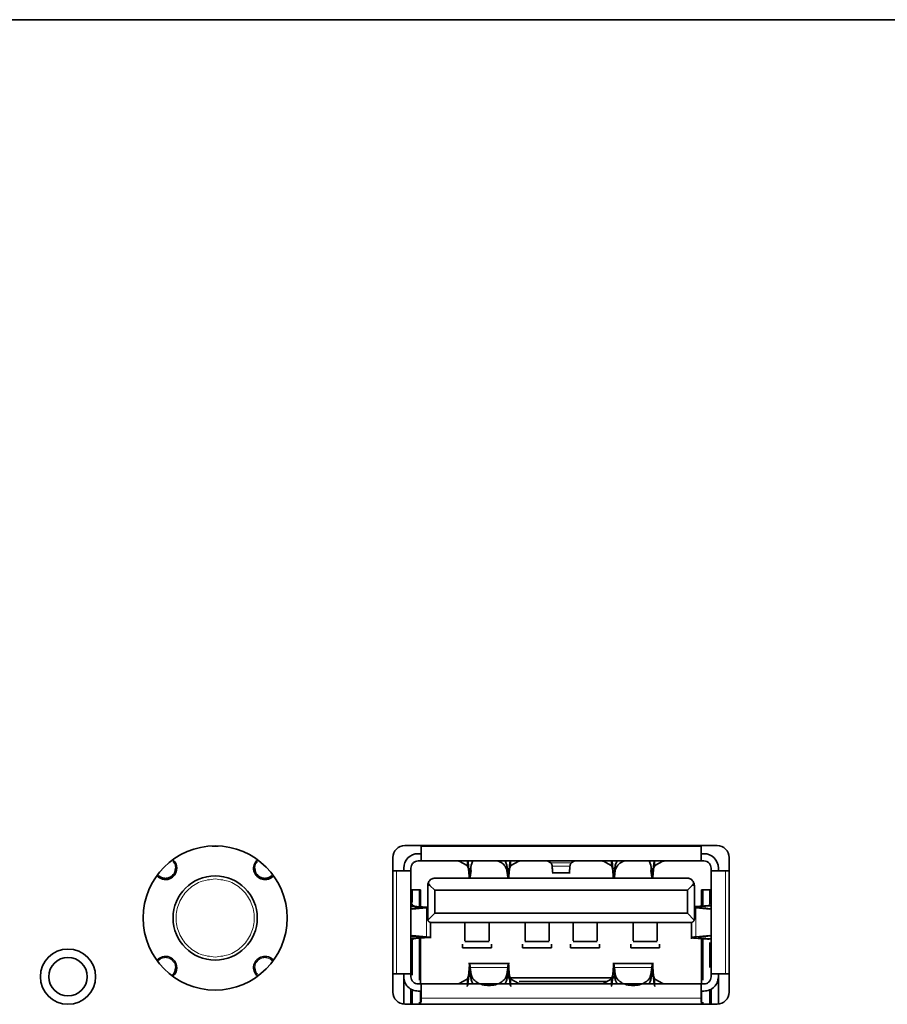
# Model space of a CAD drawing. Header units: millimetres. Extents: x 0 to 1118, y 0 to 864.
# Tile 263 of 339: x 832 to 841, y 505 to 515. Entities that reach past the tile are written whole.
import ezdxf

# ---------------------------------------------------------------- set-up
doc = ezdxf.new("R2010")
doc.units = ezdxf.units.MM

msp = doc.modelspace()

# ---------------------------------------------------------------- linework, layer by layer
at = {"color": 7, "linetype": 'Continuous', "lineweight": 35}
for p, q in [((850.2193, 515.0014), (781.2193, 515.0014)), ((834.2236, 506.4015), (834.1588, 506.4015)), ((839.4168, 506.4064), (836.1668, 506.4064)), ((836.3343, 506.4064), (836.3343, 506.3964)), ((839.2493, 506.3964), (839.2493, 506.4064)), ((836.0418, 506.2814), (836.0418, 504.8814)), ((836.3043, 506.3214), (836.3343, 506.3214)), ((836.3043, 506.2464), (836.3343, 506.2464)), ((839.2493, 506.2464), (836.3343, 506.2464)), ((836.7325, 506.2464), (836.7326, 506.244)), ((836.814, 506.1975), (836.7326, 506.244)), ((836.8562, 506.2027), (836.8744, 506.2464)), ((837.2091, 506.2464), (837.2273, 506.2027)), ((837.2695, 506.1975), (837.351, 506.244)), ((837.351, 506.244), (837.351, 506.2464)), ((838.2325, 506.2464), (838.2326, 506.244)), ((838.314, 506.1975), (838.2326, 506.244)), ((838.3562, 506.2027), (838.3744, 506.2464)), ((838.7091, 506.2464), (838.7273, 506.2027)), ((838.7695, 506.1975), (838.851, 506.244)), ((839.2493, 506.3214), (839.2793, 506.3214)), ((839.2493, 506.2464), (839.2793, 506.2464)), ((839.5418, 504.8814), (839.5418, 506.2814)), ((836.0793, 506.1414), (836.0418, 506.1414)), ((836.1543, 506.1714), (836.1543, 506.1414)), ((836.2293, 506.1714), (836.2293, 506.1414)), ((836.2293, 506.1414), (836.2293, 505.0714)), ((836.8468, 506.1323), (836.8562, 506.2027)), ((836.8468, 506.0775), (836.8562, 506.1478)), ((837.2273, 506.2027), (837.2368, 506.1323)), ((837.2273, 506.1478), (837.2368, 506.0775)), ((838.3468, 506.1323), (838.3562, 506.2027)), ((838.3468, 506.0775), (838.3562, 506.1478)), ((838.7273, 506.2027), (838.7368, 506.1323)), ((838.7273, 506.1478), (838.7368, 506.0775)), ((839.3543, 506.1414), (839.3543, 506.1714)), ((839.3543, 505.0714), (839.3543, 506.1414)), ((839.4293, 506.1414), (839.4293, 506.1714)), ((839.5418, 506.1414), (839.5043, 506.1414)), ((836.4793, 506.0664), (839.1043, 506.0664)), ((837.6979, 506.1213), (837.8857, 506.1213)), ((836.3293, 505.9464), (836.2293, 505.9464)), ((836.2418, 505.8151), (836.2418, 505.9464)), ((836.3168, 505.9464), (836.3168, 505.7684)), ((836.3293, 505.9464), (836.3293, 505.7677)), ((836.4043, 505.9914), (836.4043, 505.6389)), ((836.4076, 506.0136), (836.4264, 505.9914)), ((836.4764, 505.9414), (836.4264, 505.9914)), ((836.4764, 505.9414), (839.1071, 505.9414)), ((836.4764, 505.9414), (836.4764, 505.7014)), ((839.1571, 505.9914), (839.1071, 505.9414)), ((839.1071, 505.7014), (839.1071, 505.9414)), ((839.1571, 505.9914), (839.1759, 506.0136)), ((839.1793, 505.9914), (839.1793, 505.6389)), ((839.3543, 505.9464), (839.2543, 505.9464)), ((839.2543, 505.7755), (839.2543, 505.9464)), ((839.2668, 505.7763), (839.2668, 505.9464)), ((839.3418, 505.9464), (839.3418, 505.793)), ((836.2293, 505.8138), (836.2293, 505.8164)), ((836.3356, 505.7576), (836.2293, 505.748)), ((836.2426, 505.7443), (836.3904, 505.7576)), ((839.1793, 505.7581), (839.1931, 505.7569)), ((839.1931, 505.7569), (839.3408, 505.7442)), ((839.3543, 505.7477), (839.248, 505.7569)), ((839.3543, 505.8164), (839.3543, 505.814)), ((836.4054, 505.6304), (836.4764, 505.7014)), ((836.4764, 505.7014), (839.1071, 505.7014)), ((839.1071, 505.7014), (839.1781, 505.6304)), ((836.4343, 505.4433), (836.4343, 505.6065)), ((836.4368, 505.6064), (839.1468, 505.6064)), ((839.1493, 505.6065), (839.1493, 505.4356)), ((836.2293, 505.4648), (836.3356, 505.4553)), ((836.2418, 505.0555), (836.2418, 505.4335)), ((836.2426, 505.4685), (836.3904, 505.4553)), ((836.3168, 505.4445), (836.3168, 505.0065)), ((836.3293, 505.4452), (836.3293, 504.9664)), ((836.7914, 505.4089), (837.0422, 505.4089)), ((837.4164, 505.4089), (837.6672, 505.4089)), ((837.9164, 505.4089), (838.1672, 505.4089)), ((838.5414, 505.4089), (838.7922, 505.4089)), ((839.3408, 505.4687), (839.1931, 505.456)), ((839.3543, 505.4651), (839.248, 505.456)), ((839.2543, 504.9664), (839.2543, 505.4373)), ((839.2668, 505.0065), (839.2668, 505.4365)), ((836.2293, 505.3964), (836.2293, 505.399)), ((836.7668, 505.3414), (836.7668, 505.3801)), ((837.0668, 505.3414), (836.7668, 505.3414)), ((837.0668, 505.3801), (837.0668, 505.3414)), ((837.3918, 505.3414), (837.3918, 505.3801)), ((837.6918, 505.3414), (837.3918, 505.3414)), ((837.6918, 505.3801), (837.6918, 505.3414)), ((837.8918, 505.3414), (837.8918, 505.3801)), ((838.1918, 505.3414), (837.8918, 505.3414)), ((838.1918, 505.3801), (838.1918, 505.3414)), ((838.5168, 505.3414), (838.5168, 505.3801)), ((838.8168, 505.3414), (838.5168, 505.3414)), ((838.8168, 505.3801), (838.8168, 505.3414)), ((839.3418, 505.3976), (839.3418, 505.1358)), ((839.3543, 505.3988), (839.3543, 505.3964)), ((837.2537, 505.179), (836.8298, 505.179)), ((836.8468, 505.1354), (836.8562, 505.065)), ((837.2273, 505.065), (837.2368, 505.1354)), ((838.7537, 505.179), (838.3298, 505.179)), ((838.3468, 505.1354), (838.3562, 505.065)), ((838.7273, 505.065), (838.7368, 505.1354)), ((836.0418, 505.0714), (836.0793, 505.0714)), ((836.1543, 505.0714), (836.1543, 505.0414)), ((836.1543, 505.0414), (836.1543, 504.757)), ((836.2293, 505.0414), (836.2293, 505.0714)), ((836.7326, 504.9688), (836.814, 505.0153)), ((836.8468, 505.0805), (836.8562, 505.0102)), ((836.8562, 505.0102), (836.8744, 504.9664)), ((837.2091, 504.9664), (837.2273, 505.0102)), ((837.2273, 505.0102), (837.2368, 505.0805)), ((837.2298, 505.0289), (838.3537, 505.0289)), ((837.2695, 505.0153), (837.351, 504.9688)), ((838.2326, 504.9688), (838.314, 505.0153)), ((838.3468, 505.0805), (838.3562, 505.0102)), ((838.3562, 505.0102), (838.3744, 504.9664)), ((838.7091, 504.9664), (838.7273, 505.0102)), ((838.7273, 505.0102), (838.7368, 505.0805)), ((838.7695, 505.0153), (838.851, 504.9688)), ((839.3543, 505.0714), (839.3543, 505.0414)), ((839.4293, 505.0714), (839.4293, 505.0414)), ((839.4293, 505.0414), (839.4293, 504.757)), ((839.5043, 505.0714), (839.5418, 505.0714)), ((836.2293, 504.7564), (836.2293, 504.9146)), ((836.3343, 504.9664), (836.3043, 504.9664)), ((836.3343, 504.9664), (839.2493, 504.9664)), ((836.6327, 504.9695), (836.6327, 504.9664)), ((836.7326, 504.9688), (836.7325, 504.9664)), ((837.351, 504.9664), (837.351, 504.9688)), ((837.3556, 504.9914), (838.2722, 504.9914)), ((837.4508, 504.9664), (837.4508, 504.9696)), ((838.1327, 504.9695), (838.1327, 504.9664)), ((838.2325, 504.9664), (838.2326, 504.9688)), ((839.2793, 504.9664), (839.2493, 504.9664)), ((839.3418, 504.9062), (839.3418, 504.7564)), ((839.3543, 504.9146), (839.3543, 504.7564)), ((836.2293, 504.8614), (836.2418, 504.8614)), ((836.2418, 504.7564), (836.2418, 504.8934)), ((836.3043, 504.8914), (836.3343, 504.8914)), ((836.3293, 504.8914), (836.3293, 504.7564)), ((836.3343, 504.8164), (836.3343, 504.7752)), ((839.2493, 504.8914), (839.2793, 504.8914)), ((839.2493, 504.7752), (839.2493, 504.8164)), ((839.2543, 504.7564), (839.2543, 504.8914)), ((839.3418, 504.8614), (839.3543, 504.8614)), ((836.1668, 504.7564), (839.4168, 504.7564)), ((836.3168, 504.7763), (836.3168, 504.7564)), ((839.2668, 504.7564), (839.2668, 504.7763))]:
    msp.add_line(p, q, dxfattribs=at)
at = {"color": 7, "linetype": 'Continuous', "lineweight": 18}
for p, q in [((839.2493, 506.3964), (836.3343, 506.3964)), ((836.814, 506.2464), (836.814, 506.1975)), ((837.2695, 506.2464), (837.2695, 506.1975)), ((837.6842, 506.227), (837.8993, 506.227)), ((838.314, 506.2464), (838.314, 506.1975)), ((838.7695, 506.2464), (838.7695, 506.1975)), ((838.851, 506.244), (838.851, 506.2464)), ((836.0793, 506.1414), (836.0793, 505.0714)), ((836.8307, 506.1448), (836.8307, 506.1686)), ((836.8307, 506.1686), (836.8516, 506.1686)), ((836.8468, 506.0775), (836.8468, 506.1323)), ((836.8562, 506.2027), (836.8562, 506.1478)), ((837.2273, 506.2027), (837.2273, 506.1478)), ((837.2319, 506.1686), (837.2528, 506.1686)), ((837.2368, 506.1323), (837.2368, 506.0775)), ((837.2528, 506.1686), (837.2528, 506.1448)), ((837.8847, 506.1923), (837.6988, 506.1923)), ((838.3307, 506.1448), (838.3307, 506.1686)), ((838.3307, 506.1686), (838.3516, 506.1686)), ((838.3468, 506.0775), (838.3468, 506.1323)), ((838.3562, 506.2027), (838.3562, 506.1478)), ((838.7273, 506.2027), (838.7273, 506.1478)), ((838.7319, 506.1686), (838.7528, 506.1686)), ((838.7368, 506.1323), (838.7368, 506.0775)), ((838.7528, 506.1686), (838.7528, 506.1448)), ((839.5043, 505.0714), (839.5043, 506.1414)), ((836.4264, 505.9914), (836.4043, 505.9914)), ((839.1571, 505.9914), (839.1793, 505.9914)), ((836.2293, 505.7443), (836.2426, 505.7443)), ((836.3066, 505.7689), (836.2902, 505.7689)), ((836.2902, 505.7535), (836.2902, 505.7689)), ((836.3356, 505.7576), (836.3904, 505.7576)), ((836.3904, 505.7576), (836.3904, 505.4553)), ((839.1931, 505.456), (839.1931, 505.7569)), ((839.1931, 505.7569), (839.248, 505.7569)), ((839.2933, 505.7769), (839.277, 505.7769)), ((839.2933, 505.7769), (839.2933, 505.753)), ((839.3408, 505.7442), (839.3543, 505.7442)), ((836.2293, 505.4685), (836.2426, 505.4685)), ((836.2902, 505.4439), (836.2902, 505.4593)), ((836.3066, 505.4439), (836.2902, 505.4439)), ((836.3904, 505.4553), (836.3356, 505.4553)), ((839.248, 505.456), (839.1931, 505.456)), ((839.2933, 505.4359), (839.277, 505.4359)), ((839.2933, 505.4599), (839.2933, 505.4359)), ((839.3408, 505.4687), (839.3543, 505.4687)), ((836.8468, 505.1354), (837.2368, 505.1354)), ((836.8468, 505.0805), (836.8468, 505.1354)), ((837.2368, 505.1354), (837.2368, 505.0805)), ((838.3468, 505.1354), (838.7368, 505.1354)), ((838.3468, 505.0805), (838.3468, 505.1354)), ((838.7368, 505.1354), (838.7368, 505.0805)), ((836.814, 505.0153), (836.814, 504.9664)), ((836.8307, 505.0443), (836.8307, 505.0681)), ((836.8516, 505.0443), (836.8307, 505.0443)), ((836.8562, 505.065), (836.8562, 505.0102)), ((837.2273, 505.065), (837.2273, 505.0102)), ((837.2528, 505.0443), (837.2319, 505.0443)), ((837.2528, 505.0681), (837.2528, 505.0443)), ((837.2695, 505.0153), (837.2695, 504.9664)), ((838.314, 505.0153), (838.314, 504.9664)), ((838.3307, 505.0443), (838.3307, 505.0681)), ((838.3516, 505.0443), (838.3307, 505.0443)), ((838.3562, 505.065), (838.3562, 505.0102)), ((838.7273, 505.065), (838.7273, 505.0102)), ((838.7528, 505.0443), (838.7319, 505.0443)), ((838.7528, 505.0681), (838.7528, 505.0443)), ((838.7695, 505.0153), (838.7695, 504.9664)), ((838.851, 504.9664), (838.851, 504.9688)), ((836.3343, 504.8164), (839.2493, 504.8164))]:
    msp.add_line(p, q, dxfattribs=at)
at = {"color": 7, "linetype": 'Continuous', "lineweight": 35}
for centre, radius in [((834.1912, 505.6522), 0.75), ((834.1912, 505.6522), 0.4382), ((832.6593, 505.0414), 0.2875), ((832.6593, 505.0414), 0.2)]:
    msp.add_circle(centre, radius, dxfattribs=at)
for centre, radius, start, end in [((836.1668, 506.2814), 0.125, 90, 180), ((839.4168, 506.2814), 0.125, 0, 90), ((833.6737, 506.1697), 0.1175, 0, 49.34752), ((834.7088, 506.1697), 0.1175, 130.6525, 319.3475), ((836.3043, 506.1714), 0.15, 90, 180), ((839.2793, 506.1714), 0.15, 0, 90), ((833.6737, 506.1697), 0.1175, 220.65248, 0), ((836.4793, 505.9914), 0.075, 162.80745, 180), ((839.1043, 505.9914), 0.075, 360, 17.19255), ((833.6737, 505.1347), 0.1175, 0, 139.34752), ((834.7088, 505.1347), 0.1175, 40.65249, 229.34751), ((833.6737, 505.1347), 0.1175, 310.65248, 0), ((836.1668, 504.8814), 0.125, 180, 270), ((839.4168, 504.8814), 0.125, 270, 0)]:
    msp.add_arc(centre, radius, start, end, dxfattribs=at)
for points in [[(836.3343, 506.3964), (836.3343, 506.3768), (836.3343, 506.3375), (836.3343, 506.2879), (836.3343, 506.2532), (836.3343, 506.2487), (836.3343, 506.2464)], [(839.2493, 506.2464), (839.2493, 506.2487), (839.2493, 506.2532), (839.2493, 506.2879), (839.2493, 506.3375), (839.2493, 506.3768), (839.2493, 506.3964)], [(836.2293, 506.1714), (836.2304, 506.1812), (836.2326, 506.2009), (836.25, 506.2257), (836.2748, 506.243), (836.2944, 506.2453), (836.3043, 506.2464)], [(839.2793, 506.2464), (839.2891, 506.2453), (839.3087, 506.243), (839.3335, 506.2257), (839.3509, 506.2009), (839.3531, 506.1812), (839.3543, 506.1714)], [(836.2293, 506.1414), (836.227, 506.1414), (836.2225, 506.1414), (836.1878, 506.1414), (836.1382, 506.1414), (836.0989, 506.1414), (836.0793, 506.1414)], [(836.8468, 506.1323), (836.8461, 506.1277), (836.8448, 506.1186), (836.8427, 506.1107), (836.8407, 506.1079), (836.8387, 506.1106), (836.8367, 506.1187), (836.8347, 506.1315), (836.8327, 506.1483), (836.8314, 506.1618), (836.8307, 506.1686)], [(837.2528, 506.1686), (837.2521, 506.1618), (837.2508, 506.1483), (837.2488, 506.1315), (837.2468, 506.1187), (837.2448, 506.1106), (837.2428, 506.1079), (837.2408, 506.1107), (837.2388, 506.1186), (837.2374, 506.1277), (837.2368, 506.1323)], [(838.3468, 506.1323), (838.3461, 506.1277), (838.3448, 506.1186), (838.3427, 506.1107), (838.3407, 506.1079), (838.3387, 506.1106), (838.3367, 506.1187), (838.3347, 506.1315), (838.3327, 506.1483), (838.3314, 506.1618), (838.3307, 506.1686)], [(838.7528, 506.1686), (838.7521, 506.1618), (838.7508, 506.1483), (838.7488, 506.1315), (838.7468, 506.1187), (838.7448, 506.1106), (838.7428, 506.1079), (838.7408, 506.1107), (838.7388, 506.1186), (838.7374, 506.1277), (838.7368, 506.1323)], [(839.5043, 506.1414), (839.4846, 506.1414), (839.4453, 506.1414), (839.3957, 506.1414), (839.361, 506.1414), (839.3565, 506.1414), (839.3543, 506.1414)], [(836.2902, 505.7689), (836.2977, 505.7684), (836.3125, 505.7675), (836.3315, 505.7661), (836.3465, 505.7647), (836.3563, 505.7632), (836.3602, 505.7618), (836.358, 505.7604), (836.3501, 505.759), (836.3404, 505.758), (836.3356, 505.7576)], [(839.277, 505.7769), (839.2577, 505.7758), (839.2191, 505.7734), (839.1925, 505.7711), (839.1793, 505.7699)], [(839.3356, 505.7827), (839.3345, 505.7822), (839.3324, 505.7813), (839.3193, 505.7798), (839.3006, 505.7784), (839.2848, 505.7774), (839.277, 505.7769)], [(836.3356, 505.4553), (836.3404, 505.4548), (836.3501, 505.4539), (836.358, 505.4524), (836.3602, 505.451), (836.3563, 505.4496), (836.3465, 505.4482), (836.3315, 505.4468), (836.3125, 505.4453), (836.2977, 505.4444), (836.2902, 505.4439)], [(839.277, 505.4359), (839.2633, 505.4367), (839.2358, 505.4384), (839.2006, 505.4409), (839.1729, 505.4434), (839.1548, 505.4459), (839.1475, 505.4485), (839.1516, 505.451), (839.1663, 505.4535), (839.1842, 505.4551), (839.1931, 505.456)], [(839.277, 505.4359), (839.2848, 505.4354), (839.3006, 505.4344), (839.3193, 505.433), (839.3324, 505.4316), (839.3345, 505.4306), (839.3356, 505.4301)], [(836.8307, 505.0443), (836.8314, 505.051), (836.8327, 505.0645), (836.8347, 505.0813), (836.8367, 505.0942), (836.8387, 505.1022), (836.8407, 505.105), (836.8427, 505.1021), (836.8448, 505.0943), (836.8461, 505.0851), (836.8468, 505.0805)], [(837.2368, 505.0805), (837.2374, 505.0851), (837.2388, 505.0943), (837.2408, 505.1021), (837.2428, 505.105), (837.2448, 505.1022), (837.2468, 505.0942), (837.2488, 505.0813), (837.2508, 505.0645), (837.2521, 505.051), (837.2528, 505.0443)], [(838.3307, 505.0443), (838.3314, 505.051), (838.3327, 505.0645), (838.3347, 505.0813), (838.3367, 505.0942), (838.3387, 505.1022), (838.3407, 505.105), (838.3427, 505.1021), (838.3448, 505.0943), (838.3461, 505.0851), (838.3468, 505.0805)], [(838.7368, 505.0805), (838.7374, 505.0851), (838.7388, 505.0943), (838.7408, 505.1021), (838.7428, 505.105), (838.7448, 505.1022), (838.7468, 505.0942), (838.7488, 505.0813), (838.7508, 505.0645), (838.7521, 505.051), (838.7528, 505.0443)], [(836.0793, 505.0714), (836.0989, 505.0714), (836.1382, 505.0714), (836.1878, 505.0714), (836.2225, 505.0714), (836.227, 505.0714), (836.2293, 505.0714)], [(836.3043, 504.8914), (836.2846, 504.8937), (836.2453, 504.8982), (836.1957, 504.9329), (836.161, 504.9825), (836.1565, 505.0218), (836.1543, 505.0414)], [(836.3043, 504.9664), (836.2944, 504.9675), (836.2748, 504.9698), (836.25, 504.9871), (836.2326, 505.0119), (836.2304, 505.0316), (836.2293, 505.0414)], [(836.8307, 505.0443), (836.8293, 505.0303), (836.8265, 505.0023), (836.8224, 504.9697), (836.8182, 504.9468), (836.8154, 504.9426), (836.814, 504.9404)], [(836.8562, 505.065), (836.8608, 505.0496), (836.8699, 505.0187), (836.9136, 504.9806), (836.9728, 504.9554), (837.0418, 504.9466), (837.1107, 504.9554), (837.1699, 504.9806), (837.2136, 505.0187), (837.2227, 505.0496), (837.2273, 505.065)], [(837.2695, 504.9404), (837.2681, 504.9426), (837.2654, 504.9468), (837.2612, 504.9697), (837.257, 505.0023), (837.2542, 505.0303), (837.2528, 505.0443)], [(838.3307, 505.0443), (838.3293, 505.0303), (838.3265, 505.0023), (838.3224, 504.9697), (838.3182, 504.9468), (838.3154, 504.9426), (838.314, 504.9404)], [(838.3562, 505.065), (838.3608, 505.0496), (838.3699, 505.0187), (838.4136, 504.9806), (838.4728, 504.9554), (838.5418, 504.9466), (838.6107, 504.9554), (838.6699, 504.9806), (838.7136, 505.0187), (838.7227, 505.0496), (838.7273, 505.065)], [(838.7695, 504.9404), (838.7681, 504.9426), (838.7654, 504.9468), (838.7612, 504.9697), (838.757, 505.0023), (838.7542, 505.0303), (838.7528, 505.0443)], [(839.3543, 505.0414), (839.3531, 505.0316), (839.3509, 505.0119), (839.3335, 504.9871), (839.3087, 504.9698), (839.2891, 504.9675), (839.2793, 504.9664)], [(839.4293, 505.0414), (839.427, 505.0218), (839.4225, 504.9825), (839.3878, 504.9329), (839.3382, 504.8982), (839.2989, 504.8937), (839.2793, 504.8914)], [(839.3543, 505.0714), (839.3565, 505.0714), (839.361, 505.0714), (839.3957, 505.0714), (839.4453, 505.0714), (839.4846, 505.0714), (839.5043, 505.0714)], [(836.3343, 504.9664), (836.3343, 504.9642), (836.3343, 504.9597), (836.3343, 504.925), (836.3343, 504.8754), (836.3343, 504.8361), (836.3343, 504.8164)], [(839.2493, 504.8164), (839.2493, 504.8361), (839.2493, 504.8754), (839.2493, 504.925), (839.2493, 504.9597), (839.2493, 504.9642), (839.2493, 504.9664)]]:
    msp.add_open_spline(points, degree=3, dxfattribs=at)
at = {"color": 7, "linetype": 'Continuous', "lineweight": 18}
for points, knots in [([(833.7785, 506.1697), (833.7771, 506.1836), (833.7745, 506.21), (833.758, 506.2305), (833.7502, 506.2402)], [0, 0, 0, 0, 0.52787074, 1, 1, 1, 1]), ([(834.6334, 506.2419), (834.6251, 506.2317), (834.6081, 506.2106), (834.6054, 506.1836), (834.604, 506.1697)], [0, 0, 0, 0, 0.4853693, 1, 1, 1, 1]), ([(833.7785, 505.1347), (833.7769, 505.1484), (833.7738, 505.1758), (833.7495, 505.2107), (833.7149, 505.2341), (833.6739, 505.242), (833.6334, 505.235), (833.6128, 505.2188), (833.6031, 505.2111)], [0, 0, 0, 0, 0.1695642, 0.3391296, 0.5086947, 0.6782598, 0.8478249, 1, 1, 1, 1]), ([(834.7868, 505.2028), (834.7856, 505.2048), (834.777, 505.2184), (834.7492, 505.2335), (834.709, 505.2423), (834.6675, 505.234), (834.633, 505.2107), (834.6087, 505.1758), (834.6056, 505.1484), (834.604, 505.1347)], [0, 0, 0, 0, 0.0284381, 0.1903653, 0.3522925, 0.5142196, 0.6761467, 0.8380739, 1, 1, 1, 1])]:
    msp.add_open_spline(points, degree=3, knots=knots, dxfattribs=at)
at = {"color": 7, "linetype": 'Continuous', "lineweight": 35}
for points, knots in [([(836.6828, 506.2464), (836.6878, 506.2464), (836.6985, 506.2463), (836.7142, 506.2458), (836.7249, 506.2452), (836.7308, 506.2446), (836.732, 506.2442), (836.7326, 506.244)], [0, 0, 0, 0, 0.2027946, 0.4368162, 0.7019895, 0.8470507, 1, 1, 1, 1]), ([(836.8213, 506.2464), (836.8219, 506.243), (836.8242, 506.2313), (836.8273, 506.2027), (836.8298, 506.1777), (836.8307, 506.1686)], [0, 0, 0, 0, 0.2075729, 0.709448, 1, 1, 1, 1]), ([(837.1287, 506.2464), (837.1421, 506.2415), (837.1758, 506.2291), (837.2133, 506.1938), (837.2226, 506.1631), (837.2273, 506.1478)], [0, 0, 0, 0, 0.24931515, 0.62465758, 1, 1, 1, 1]), ([(837.2528, 506.1686), (837.2543, 506.1838), (837.2574, 506.2147), (837.2604, 506.2358), (837.262, 506.2464)], [0, 0, 0, 0, 0.49279483, 1, 1, 1, 1]), ([(837.351, 506.244), (837.3516, 506.2442), (837.3527, 506.2446), (837.3586, 506.2452), (837.3693, 506.2458), (837.385, 506.2463), (837.3957, 506.2464), (837.4007, 506.2464)], [0, 0, 0, 0, 0.1528859, 0.2979018, 0.5630397, 0.7970973, 1, 1, 1, 1]), ([(837.6462, 506.2464), (837.6515, 506.2444), (837.6605, 506.2411), (837.6731, 506.2331), (837.6805, 506.229), (837.6842, 506.227)], [0, 0, 0, 0, 0.4192929, 0.7096471, 1, 1, 1, 1]), ([(837.6988, 506.1923), (837.6981, 506.1963), (837.6963, 506.2061), (837.6915, 506.2176), (837.6867, 506.2251), (837.6849, 506.2264), (837.6842, 506.227)], [0, 0, 0, 0, 0.2060131, 0.4989025, 0.7940123, 1, 1, 1, 1]), ([(837.8993, 506.227), (837.8986, 506.2264), (837.8968, 506.2251), (837.892, 506.2176), (837.8873, 506.2061), (837.8855, 506.1963), (837.8847, 506.1923)], [0, 0, 0, 0, 0.2059877, 0.5010975, 0.7939869, 1, 1, 1, 1]), ([(837.9373, 506.2464), (837.932, 506.2444), (837.923, 506.2411), (837.9104, 506.2331), (837.9031, 506.229), (837.8994, 506.227)], [0, 0, 0, 0, 0.4192928, 0.7096471, 1, 1, 1, 1]), ([(838.1832, 506.2464), (838.1881, 506.2464), (838.1988, 506.2463), (838.2144, 506.2458), (838.225, 506.2452), (838.2308, 506.2446), (838.232, 506.2442), (838.2326, 506.244)], [0, 0, 0, 0, 0.2028041, 0.4368316, 0.7020076, 0.8470607, 1, 1, 1, 1]), ([(838.3213, 506.2464), (838.3219, 506.243), (838.3242, 506.2313), (838.3273, 506.2027), (838.3298, 506.1777), (838.3307, 506.1686)], [0, 0, 0, 0, 0.2075729, 0.709448, 1, 1, 1, 1]), ([(838.3562, 506.1478), (838.3609, 506.1631), (838.3702, 506.1938), (838.4078, 506.2291), (838.4414, 506.2415), (838.4549, 506.2464)], [0, 0, 0, 0, 0.37534242, 0.75068485, 1, 1, 1, 1]), ([(838.7528, 506.1686), (838.7543, 506.1838), (838.7574, 506.2147), (838.7604, 506.2358), (838.762, 506.2464)], [0, 0, 0, 0, 0.4927948, 1, 1, 1, 1]), ([(838.851, 506.244), (838.8522, 506.2444), (838.8546, 506.245), (838.8664, 506.2458), (838.882, 506.2463), (838.8941, 506.2464), (838.9002, 506.2464)], [0, 0, 0, 0, 0.2541643, 0.5067312, 0.7513093, 1, 1, 1, 1]), ([(833.5998, 506.0955), (833.6106, 506.087), (833.6321, 506.0699), (833.6738, 506.0624), (833.7149, 506.0704), (833.7495, 506.0937), (833.7738, 506.1286), (833.7769, 506.156), (833.7785, 506.1697)], [0, 0, 0, 0, 0.1659681, 0.3327748, 0.4995813, 0.6663879, 0.8331945, 1, 1, 1, 1]), ([(834.604, 506.1697), (834.6056, 506.156), (834.6087, 506.1286), (834.6329, 506.0937), (834.6676, 506.0704), (834.7086, 506.0624), (834.7492, 506.0695), (834.7699, 506.0858), (834.7798, 506.0936)], [0, 0, 0, 0, 0.1692145, 0.3384302, 0.5076456, 0.6768611, 0.8460764, 1, 1, 1, 1]), ([(836.814, 506.1975), (836.8148, 506.1967), (836.8169, 506.1948), (836.8223, 506.183), (836.8278, 506.1651), (836.8299, 506.1507), (836.8307, 506.1448)], [0, 0, 0, 0, 0.2070682, 0.4991142, 0.7924837, 1, 1, 1, 1]), ([(836.8307, 506.1448), (836.8319, 506.1307), (836.8346, 506.1003), (836.836, 506.0783), (836.8367, 506.0664)], [0, 0, 0, 0, 0.4629324, 1, 1, 1, 1]), ([(837.2468, 506.0664), (837.2476, 506.0783), (837.2489, 506.1003), (837.2516, 506.1307), (837.2528, 506.1448)], [0, 0, 0, 0, 0.5370676, 1, 1, 1, 1]), ([(837.2528, 506.1448), (837.2537, 506.1507), (837.2557, 506.1651), (837.2612, 506.183), (837.2666, 506.1948), (837.2687, 506.1967), (837.2695, 506.1975)], [0, 0, 0, 0, 0.2075164, 0.5008858, 0.7929316, 1, 1, 1, 1]), ([(837.7062, 506.1228), (837.706, 506.1224), (837.7053, 506.1215), (837.7044, 506.1319), (837.7026, 506.1535), (837.7002, 506.1777), (837.6988, 506.1923)], [0, 0, 0, 0, 0.1292583, 0.4031024, 0.6397771, 1, 1, 1, 1]), ([(837.8847, 506.1923), (837.8833, 506.1777), (837.8809, 506.1535), (837.8791, 506.1319), (837.8782, 506.1215), (837.8776, 506.1224), (837.8774, 506.1228)], [0, 0, 0, 0, 0.3602228, 0.5968975, 0.8707417, 1, 1, 1, 1]), ([(838.314, 506.1975), (838.3148, 506.1967), (838.3169, 506.1948), (838.3223, 506.183), (838.3278, 506.1651), (838.3299, 506.1507), (838.3307, 506.1448)], [0, 0, 0, 0, 0.20706825, 0.49911424, 0.7924837, 1, 1, 1, 1]), ([(838.3307, 506.1448), (838.3319, 506.1307), (838.3346, 506.1003), (838.336, 506.0783), (838.3367, 506.0664)], [0, 0, 0, 0, 0.4629324, 1, 1, 1, 1]), ([(838.7468, 506.0664), (838.7476, 506.0783), (838.7489, 506.1003), (838.7516, 506.1307), (838.7528, 506.1448)], [0, 0, 0, 0, 0.5370676, 1, 1, 1, 1]), ([(838.7528, 506.1448), (838.7537, 506.1507), (838.7557, 506.1651), (838.7612, 506.183), (838.7666, 506.1948), (838.7687, 506.1967), (838.7695, 506.1975)], [0, 0, 0, 0, 0.2075164, 0.5008858, 0.7929316, 1, 1, 1, 1]), ([(836.4793, 506.0664), (836.4765, 506.0663), (836.4709, 506.0661), (836.4608, 506.0644), (836.4449, 506.0592), (836.4205, 506.0427), (836.4129, 506.0255), (836.4076, 506.0136)], [0, 0, 0, 0, 0.0605763, 0.1228508, 0.2338079, 0.471502, 1, 1, 1, 1]), ([(839.1043, 506.0664), (839.1087, 506.0662), (839.118, 506.0657), (839.1311, 506.0618), (839.1435, 506.0559), (839.164, 506.0407), (839.1707, 506.0255), (839.1759, 506.0136)], [0, 0, 0, 0, 0.0964811, 0.2034251, 0.3271096, 0.4716472, 1, 1, 1, 1]), ([(836.2293, 505.8138), (836.2317, 505.8083), (836.2361, 505.7988), (836.2433, 505.7882), (836.2468, 505.7828), (836.2476, 505.7815), (836.2478, 505.7812), (836.2479, 505.7811), (836.2479, 505.781), (836.2479, 505.781), (836.2479, 505.781), (836.2479, 505.781), (836.2479, 505.781)], [0, 0, 0, 0, 0.4999431, 0.8747313, 0.9685556, 0.9920753, 0.997987, 0.9994809, 0.9998623, 0.9999616, 0.9999884, 1, 1, 1, 1]), ([(836.2293, 505.7732), (836.2342, 505.7728), (836.2512, 505.7714), (836.2741, 505.7699), (836.2902, 505.7689)], [0, 0, 0, 0, 0.2929549, 1, 1, 1, 1]), ([(836.3066, 505.7689), (836.3, 505.7695), (836.2841, 505.771), (836.2639, 505.775), (836.2506, 505.7789), (836.2487, 505.7804), (836.2479, 505.781)], [0, 0, 0, 0, 0.2083608, 0.5004013, 0.7920972, 1, 1, 1, 1]), ([(836.4043, 505.7643), (836.3971, 505.7646), (836.3834, 505.7651), (836.3512, 505.7664), (836.3239, 505.768), (836.3066, 505.7689)], [0, 0, 0, 0, 0.28445474, 0.54620268, 1, 1, 1, 1]), ([(839.248, 505.7569), (839.2443, 505.7573), (839.236, 505.7582), (839.2272, 505.7604), (839.2229, 505.7633), (839.2267, 505.7669), (839.2393, 505.7705), (839.257, 505.7734), (839.2753, 505.7756), (839.2877, 505.7765), (839.2933, 505.7769)], [0, 0, 0, 0, 0.0936895, 0.208311, 0.3438563, 0.5002889, 0.6564694, 0.7918339, 0.9063468, 1, 1, 1, 1]), ([(839.2933, 505.7769), (839.3067, 505.7776), (839.3296, 505.7787), (839.3468, 505.7791), (839.3539, 505.7792)], [0, 0, 0, 0, 0.5882588, 1, 1, 1, 1]), ([(836.4043, 505.6389), (836.4043, 505.6375), (836.4045, 505.6345), (836.4051, 505.6318), (836.4054, 505.6304)], [0, 0, 0, 0, 0.4894893, 1, 1, 1, 1]), ([(836.4054, 505.6304), (836.4076, 505.625), (836.4103, 505.6182), (836.4193, 505.6113), (836.4246, 505.6086), (836.4304, 505.6068), (836.4347, 505.6065), (836.4368, 505.6064)], [0, 0, 0, 0, 0.5291136, 0.6719358, 0.7930322, 0.8991292, 1, 1, 1, 1]), ([(839.1781, 505.6304), (839.176, 505.625), (839.1732, 505.6182), (839.1641, 505.6112), (839.1586, 505.6085), (839.1528, 505.6067), (839.1487, 505.6065), (839.1468, 505.6064)], [0, 0, 0, 0, 0.5295387, 0.67543, 0.799413, 0.9054974, 1, 1, 1, 1]), ([(839.1793, 505.6389), (839.1792, 505.6375), (839.1791, 505.6345), (839.1785, 505.6318), (839.1781, 505.6304)], [0, 0, 0, 0, 0.4863223, 1, 1, 1, 1]), ([(836.7918, 505.6064), (836.7918, 505.5644), (836.7918, 505.4803), (836.7918, 505.4149), (836.7918, 505.4157), (836.7918, 505.416)], [0, 0, 0, 0, 0.37941895, 0.75883789, 1, 1, 1, 1]), ([(837.0418, 505.416), (837.0418, 505.4157), (837.0418, 505.4149), (837.0418, 505.4803), (837.0418, 505.5644), (837.0418, 505.6064)], [0, 0, 0, 0, 0.2411621, 0.6205811, 1, 1, 1, 1]), ([(837.4168, 505.6064), (837.4168, 505.5644), (837.4168, 505.4803), (837.4168, 505.4149), (837.4168, 505.4157), (837.4168, 505.416)], [0, 0, 0, 0, 0.3794189, 0.7588379, 1, 1, 1, 1]), ([(837.6668, 505.416), (837.6668, 505.4157), (837.6668, 505.4149), (837.6668, 505.4803), (837.6668, 505.5644), (837.6668, 505.6064)], [0, 0, 0, 0, 0.2411621, 0.6205811, 1, 1, 1, 1]), ([(837.9168, 505.6064), (837.9168, 505.5644), (837.9168, 505.4803), (837.9168, 505.4149), (837.9168, 505.4157), (837.9168, 505.416)], [0, 0, 0, 0, 0.37941895, 0.75883789, 1, 1, 1, 1]), ([(838.1668, 505.416), (838.1668, 505.4157), (838.1668, 505.4149), (838.1668, 505.4803), (838.1668, 505.5644), (838.1668, 505.6064)], [0, 0, 0, 0, 0.24116211, 0.62058105, 1, 1, 1, 1]), ([(838.5418, 505.6064), (838.5418, 505.5644), (838.5418, 505.4803), (838.5418, 505.4149), (838.5418, 505.4157), (838.5418, 505.416)], [0, 0, 0, 0, 0.37941895, 0.75883789, 1, 1, 1, 1]), ([(838.7918, 505.416), (838.7918, 505.4157), (838.7918, 505.4149), (838.7918, 505.4803), (838.7918, 505.5644), (838.7918, 505.6064)], [0, 0, 0, 0, 0.24116211, 0.62058105, 1, 1, 1, 1]), ([(836.2902, 505.4439), (836.2741, 505.4429), (836.2512, 505.4415), (836.2342, 505.4401), (836.2293, 505.4396)], [0, 0, 0, 0, 0.7070451, 1, 1, 1, 1]), ([(836.2479, 505.4318), (836.2479, 505.4318), (836.2479, 505.4318), (836.2479, 505.4318), (836.2479, 505.4318), (836.2479, 505.4318), (836.2478, 505.4317), (836.2476, 505.4314), (836.2468, 505.43), (836.2433, 505.4246), (836.2361, 505.4141), (836.2317, 505.4045), (836.2293, 505.399)], [0, 0, 0, 0, 0.0000116, 0.0000384, 0.0001377, 0.0005191, 0.002013, 0.0079247, 0.0314444, 0.1252687, 0.5000569, 1, 1, 1, 1]), ([(836.2479, 505.4318), (836.2487, 505.4324), (836.2506, 505.4339), (836.2639, 505.4379), (836.2841, 505.4418), (836.3, 505.4433), (836.3066, 505.4439)], [0, 0, 0, 0, 0.2079027, 0.4995987, 0.7916393, 1, 1, 1, 1]), ([(836.3904, 505.4553), (836.3973, 505.4547), (836.4125, 505.4534), (836.4288, 505.452), (836.4369, 505.4506), (836.4298, 505.4496), (836.4064, 505.4485), (836.3736, 505.4472), (836.3397, 505.4458), (836.3169, 505.4445), (836.3066, 505.4439)], [0, 0, 0, 0, 0.0937056, 0.2083399, 0.3438616, 0.5002132, 0.6563788, 0.7917672, 0.9063212, 1, 1, 1, 1]), ([(839.2933, 505.4359), (839.2877, 505.4363), (839.2753, 505.4372), (839.257, 505.4394), (839.2393, 505.4423), (839.2267, 505.4459), (839.2229, 505.4496), (839.2272, 505.4525), (839.236, 505.4547), (839.2443, 505.4556), (839.248, 505.456)], [0, 0, 0, 0, 0.0936532, 0.208166, 0.3435306, 0.4997111, 0.6561438, 0.791689, 0.9063105, 1, 1, 1, 1]), ([(839.3543, 505.4336), (839.3471, 505.4338), (839.3297, 505.4342), (839.3067, 505.4353), (839.2933, 505.4359)], [0, 0, 0, 0, 0.4160182, 1, 1, 1, 1]), ([(833.7453, 505.0589), (833.7461, 505.0595), (833.7584, 505.0675), (833.7732, 505.0944), (833.7767, 505.1213), (833.7785, 505.1347)], [0, 0, 0, 0, 0.0353341, 0.51766881, 1, 1, 1, 1]), ([(834.604, 505.1347), (834.6054, 505.1208), (834.608, 505.0941), (834.6248, 505.0733), (834.6328, 505.0634)], [0, 0, 0, 0, 0.5211333, 1, 1, 1, 1]), ([(836.8307, 505.0681), (836.8315, 505.0774), (836.8334, 505.0983), (836.8354, 505.1285), (836.8373, 505.1571), (836.8387, 505.1766), (836.8402, 505.1812), (836.8421, 505.1722), (836.8441, 505.1562), (836.8459, 505.1418), (836.8468, 505.1354)], [0, 0, 0, 0, 0.09339619, 0.20779509, 0.3431784, 0.4995051, 0.65625999, 0.79195152, 0.90653784, 1, 1, 1, 1]), ([(837.2368, 505.1354), (837.2376, 505.1418), (837.2394, 505.1562), (837.2414, 505.1722), (837.2433, 505.1812), (837.2448, 505.1766), (837.2463, 505.1571), (837.2482, 505.1285), (837.2502, 505.0983), (837.252, 505.0774), (837.2528, 505.0681)], [0, 0, 0, 0, 0.0934622, 0.2080485, 0.3437401, 0.5004949, 0.6568216, 0.7922049, 0.9066038, 1, 1, 1, 1]), ([(838.3307, 505.0681), (838.3315, 505.0774), (838.3334, 505.0983), (838.3354, 505.1285), (838.3373, 505.1571), (838.3387, 505.1766), (838.3402, 505.1812), (838.3421, 505.1722), (838.3441, 505.1562), (838.3459, 505.1418), (838.3468, 505.1354)], [0, 0, 0, 0, 0.09339619, 0.20779509, 0.3431784, 0.4995051, 0.65625999, 0.79195152, 0.90653784, 1, 1, 1, 1]), ([(838.7368, 505.1354), (838.7376, 505.1418), (838.7394, 505.1562), (838.7414, 505.1722), (838.7433, 505.1812), (838.7448, 505.1766), (838.7463, 505.1571), (838.7482, 505.1285), (838.7502, 505.0983), (838.752, 505.0774), (838.7528, 505.0681)], [0, 0, 0, 0, 0.0934622, 0.20804853, 0.34374005, 0.5004949, 0.65682156, 0.79220486, 0.90660377, 1, 1, 1, 1]), ([(836.8307, 505.0681), (836.8299, 505.0621), (836.8278, 505.0477), (836.8223, 505.0299), (836.8169, 505.0181), (836.8148, 505.0161), (836.814, 505.0153)], [0, 0, 0, 0, 0.20751643, 0.50088576, 0.79293163, 1, 1, 1, 1]), ([(837.2695, 505.0153), (837.2687, 505.0161), (837.2666, 505.0181), (837.2612, 505.0299), (837.2557, 505.0477), (837.2537, 505.0621), (837.2528, 505.0681)], [0, 0, 0, 0, 0.2070682, 0.4991142, 0.7924837, 1, 1, 1, 1]), ([(838.3307, 505.0681), (838.3299, 505.0621), (838.3278, 505.0477), (838.3223, 505.0299), (838.3169, 505.0181), (838.3148, 505.0161), (838.314, 505.0153)], [0, 0, 0, 0, 0.20751643, 0.50088576, 0.79293163, 1, 1, 1, 1]), ([(838.7695, 505.0153), (838.7687, 505.0161), (838.7666, 505.0181), (838.7612, 505.0299), (838.7557, 505.0477), (838.7537, 505.0621), (838.7528, 505.0681)], [0, 0, 0, 0, 0.2070682, 0.4991142, 0.7924837, 1, 1, 1, 1]), ([(836.6837, 504.9664), (836.6898, 504.9665), (836.7018, 504.9665), (836.7172, 504.9671), (836.729, 504.9678), (836.7314, 504.9685), (836.7326, 504.9688)], [0, 0, 0, 0, 0.2472018, 0.4933945, 0.7443666, 1, 1, 1, 1]), ([(837.351, 504.9688), (837.3522, 504.9685), (837.3546, 504.9678), (837.3666, 504.9671), (837.3824, 504.9665), (837.3946, 504.9665), (837.4008, 504.9664)], [0, 0, 0, 0, 0.2541524, 0.5066925, 0.751265, 1, 1, 1, 1]), ([(838.1835, 504.9664), (838.1896, 504.9665), (838.2016, 504.9665), (838.2171, 504.9671), (838.229, 504.9678), (838.2314, 504.9685), (838.2326, 504.9688)], [0, 0, 0, 0, 0.2472451, 0.4933842, 0.7443455, 1, 1, 1, 1]), ([(838.851, 504.9688), (838.8522, 504.9685), (838.8547, 504.9678), (838.8667, 504.9671), (838.8824, 504.9665), (838.8946, 504.9665), (838.9007, 504.9664)], [0, 0, 0, 0, 0.2548434, 0.5080658, 0.7521188, 1, 1, 1, 1])]:
    msp.add_open_spline(points, degree=3, knots=knots, dxfattribs=at)
at = {"color": 7, "linetype": 'Continuous', "lineweight": 18}
for points in [[(834.1912, 506.0586), (834.138, 506.0525), (834.0317, 506.0403), (833.8964, 505.9463), (833.806, 505.812), (833.7743, 505.6522), (833.806, 505.4925), (833.8964, 505.3581), (834.0317, 505.2641), (834.138, 505.2519), (834.1912, 505.2458)], [(834.1912, 505.2458), (834.2444, 505.2519), (834.3508, 505.2641), (834.4861, 505.3581), (834.5765, 505.4925), (834.6082, 505.6522), (834.5765, 505.812), (834.4861, 505.9463), (834.3508, 506.0403), (834.2444, 506.0525), (834.1912, 506.0586)]]:
    msp.add_open_spline(points, degree=3, dxfattribs=at)

doc.saveas('drawing.dxf')
